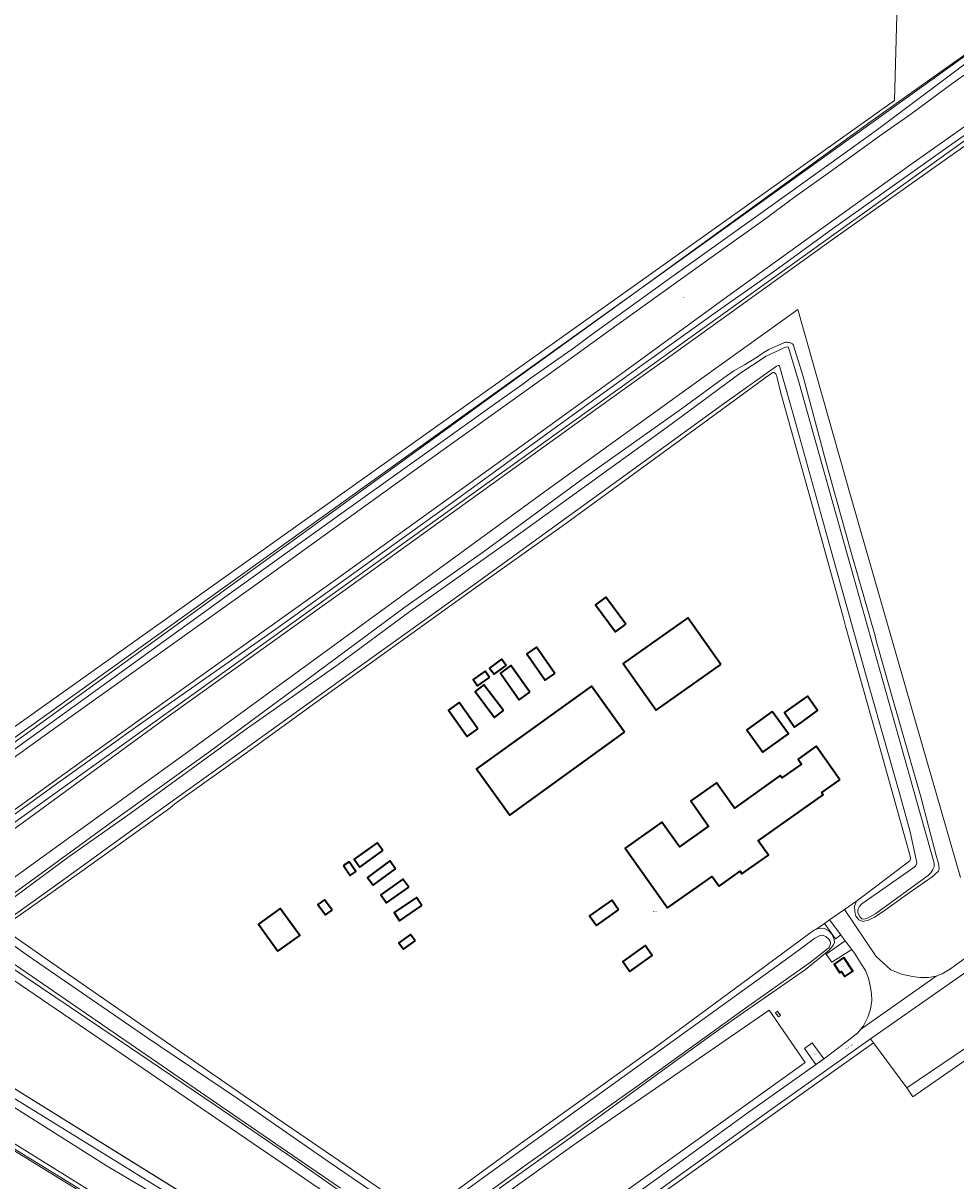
# Model space of a CAD drawing. Header units: metres. Extents: x 250001 to 257773, y 598992 to 609118.
# Tile 457 of 656: x 253388 to 253723, y 603712 to 604127. Entities that reach past the tile are written whole.
import ezdxf
from ezdxf.enums import TextEntityAlignment as Align
from ezdxf.lldxf.tags import DXFTag

# ---------------------------------------------------------------- set-up
doc = ezdxf.new("R2010")
doc.units = ezdxf.units.M
for name, color, linetype, lineweight in [('B-WE-GR-BOS_LOOF-GV', 252, 'Continuous', 13), ('B-WE-GR-BOUWLAND-GV', 252, 'Continuous', 13), ('B-WE-GR-GRAS-GV', 252, 'Continuous', 13), ('B-WE-GR-GROENVOORZIENING-GV', 252, 'Continuous', 18), ('B-WE-KG-GRENS_PERCEEL-G', 150, 'KG-PERCEEL', 18), ('B-WE-KG-GRENS_PERCEEL-S', 150, 'Continuous', 25), ('B-WE-OG-BEBOUWING-GV', 1, 'Continuous', 35), ('B-WE-OG-BEBOUWING-T18', 7, 'Continuous', 18), ('B-WE-OG-TERREIN_ERF-GV', 7, 'Continuous', 18), ('B-WE-OG-TOPOGRAFIE-T18', 2, 'Continuous', 18), ('B-WE-OG-WATER-GV', 252, 'Continuous', 18), ('B-WE-OG-WATER_SLOOT-GV', 252, 'Continuous', 18), ('B-WE-OG-WEG-GV', 252, 'Continuous', 18), ('B-WE-VH-ONVERHARD-GV', 252, 'Continuous', 18), ('B-WE-VH-VERHARDING_BETONSTRAATSTEEN-GV', 252, 'Continuous', 18), ('B-WE-VH-VERHARDING_GESLOTEN-GV', 252, 'Continuous', 18), ('B-WE-VH-VERHARDING_OPEN-GV', 252, 'Continuous', 18), ('B-WE-VH-VERHARDING_TEGEL-GV', 252, 'Continuous', 18), ('X-XX-AL-REFERENTIE-G', 7, 'Continuous', 18)]:
    doc.layers.add(name, color=color, linetype=linetype, lineweight=lineweight)
doc.styles.add('NLCS-ISO', font='NLCS-ISO.ttf')
doc.styles.add('NLCS-ISO-ANNOTATIEF-T18', font='NLCS-ISO.ttf', dxfattribs={"height": 1.8})
doc.styles.get("Standard").update_dxf_attribs({"font": 'NLCS-ISO.ttf'})
tags = doc.linetypes.add('KG-PERCEEL', pattern='A,5.5,-2,["P",Standard,S=1.8,R=0,X=-0.5,Y=-0.9],-2,5.5,-2,[5,NLCS.SHX,S=0.75,R=0,X=0,Y=0],-2', length=19).pattern_tags.tags
tags[6] = DXFTag(74, 10)

# ---------------------------------------------------------------- blocks, each defined once
blk = doc.blocks.new('SKG-PERCEELNUMMER-SO')
at = {"style": 'NLCS-ISO', "oblique": 10, "flags": 1}
blk.add_attdef('GEMEENTECODE', text='', height=1.8, dxfattribs=at).set_placement((0, 2.6), align=Align.MIDDLE_CENTER)
at = {"style": 'NLCS-ISO', "oblique": 10}
blk.add_attdef('SECTIE', text='', height=1.8, dxfattribs=at).set_placement((-0.5, 0), align=Align.MIDDLE_RIGHT)
blk.add_attdef('PERCEELNUMMER', text='', height=1.8, dxfattribs=at).set_placement((0.5, 0), align=Align.MIDDLE_LEFT)
blk = doc.blocks.new('BS2021-132-Xref-KAD-20210617')
at = {"layer": 'B-WE-KG-GRENS_PERCEEL-G', "flags": 128}
for points in [[(253712.534, 604507.482), (253701.448, 604099.702), (253286.577, 603804.627), (253149.143, 603889.321), (253101.89, 603925.843)], [(253767.923, 604145.357), (253291.644, 603803.789)], [(253753.404, 604104.425), (253325.81, 603797.773)], [(253278.504, 603793.751), (253274.64, 603790.978), (253430.424, 603695.138)], [(253651.336, 603580.952), (253532.602, 603654.261), (253515.204, 603663.93), (253326.364, 603781.15)]]:
    blk.add_lwpolyline(points, dxfattribs=at)
for points in [[(253658.627, 603771.957), (253659.347, 603772.515), (253660.46, 603770.943), (253659.746, 603770.416)], [(253669.043, 603759.068), (253671.8, 603761.111), (253676.03, 603755.385), (253673.179, 603753.365)]]:
    blk.add_lwpolyline(points, close=True, dxfattribs=at)
at = {"layer": 'B-WE-KG-GRENS_PERCEEL-S', "xscale": 0.2, "yscale": 0.2, "zscale": 0.2}
for p, values in [((253625.205, 604028.915), {'PERCEELNUMMER': '124', 'SECTIE': 'M'}), ((253615.091, 603808.309), {'PERCEELNUMMER': '281', 'SECTIE': 'M'}), ((253659.543, 603771.462), {'PERCEELNUMMER': '209', 'SECTIE': 'M'}), ((253672.522, 603757.225), {'PERCEELNUMMER': '280', 'SECTIE': 'M'})]:
    blk.add_blockref('SKG-PERCEELNUMMER-SO', p, dxfattribs=at).add_auto_attribs(values)
blk = doc.blocks.new('BS2021-132-Xref-BGT-GRIJS-20210617-aangepast')
at = {"layer": 'B-WE-GR-BOS_LOOF-GV', "flags": 128}
for points in [[(253727.89, 604084.27), (253679.1, 604049.73), (253621.49, 604008.36), (253609.87, 604000), (253586.56, 603983.23), (253512.01, 603929.59), (253437.89, 603876.52), (253389.28, 603841.01), (253318.46, 603789.95)], [(253326.364, 603781.15), (253501.605, 603672.372)], [(253550.17, 603668.69), (253669.31, 603754.1), (253656.39, 603772.82), (253587.07, 603725.06), (253543.57, 603693.91)], [(253521.36, 603690.64), (253446.91, 603741.4), (253358.63, 603801.52), (253447.9, 603865.93), (253575.64, 603959.11), (253632.43, 604000), (253654.02, 604015.54), (253666.69, 604024.65), (253673.65, 604000), (253685.59, 603957.73), (253707.94, 603880.31), (253725.2, 603820.48)]]:
    blk.add_lwpolyline(points, dxfattribs=at)
at = {"layer": 'B-WE-GR-BOUWLAND-GV', "flags": 128}
for points in [[(253371.753, 603859.495), (253499.331, 603951.75), (253565.834, 604000), (253608.55, 604030.992), (253692.904, 604092.109), (253769.81, 604146.875)], [(253810.861, 603702.971), (253792.84, 603730.322), (253769.953, 603765.908), (253761.135, 603778.645), (253708.074, 603741.759), (253705.81, 603744.93), (253693.889, 603761.161), (253558.442, 603664.679)]]:
    blk.add_lwpolyline(points, dxfattribs=at)
at = {"layer": 'B-WE-GR-GRAS-GV', "flags": 128}
blk.add_lwpolyline([(253421.36, 603700.06), (253360.23, 603737.7)], dxfattribs=at)
at = {"layer": 'B-WE-GR-GROENVOORZIENING-GV', "flags": 128}
for points in [[(253373.216, 603858.023), (253454.15, 603916.4), (253461.64, 603921.84), (253501.12, 603950.17), (253559.33, 603991.77), (253567.458, 603997.542), (253570.92, 604000), (253586.4, 604010.99), (253592.2, 604015.26), (253621.37, 604036.34), (253644.04, 604052.46), (253664.71, 604067.27), (253694.784, 604088.964), (253697.69, 604091.06), (253752.56, 604132.16), (253769.773, 604144.87), (253769.81, 604146.875), (253692.904, 604092.109), (253608.55, 604030.992), (253565.834, 604000), (253499.331, 603951.75), (253371.753, 603859.495)], [(253734.48, 604092.69), (253722.9, 604084.6), (253679.18, 604053.62), (253658.38, 604038.47), (253635.76, 604022.51), (253614.21, 604007.15), (253611.01, 604004.8), (253604.35, 604000), (253599.7, 603996.65), (253580.5, 603982.8), (253542.69, 603955.43), (253508.87, 603931.04), (253478.79, 603909.54), (253435.65, 603879.29), (253430.46, 603875.7), (253399.37, 603853.43), (253366.01, 603829.43)], [(253365.04, 603753.48), (253423.78, 603717.3), (253434.17, 603710.88), (253464.51, 603692.37), (253486.59, 603679.04), (253492.02, 603675.63), (253495.89, 603672.97), (253499.53, 603670.39), (253500.09, 603669.867), (253501.605, 603672.372), (253326.364, 603781.15)], [(253318.46, 603789.95), (253389.28, 603841.01), (253437.89, 603876.52), (253512.01, 603929.59), (253586.56, 603983.23), (253609.87, 604000), (253621.49, 604008.36), (253679.1, 604049.73), (253727.89, 604084.27)], [(253543.57, 603693.91), (253587.07, 603725.06), (253656.39, 603772.82), (253669.31, 603754.1), (253550.17, 603668.69)], [(253596.46, 603698.3), (253619.87, 603715.05), (253648.85, 603736.13), (253675.93, 603755.31), (253684.4, 603761.72), (253688.26, 603764.73), (253690.26, 603767.21), (253691.86, 603770.35), (253692.81, 603773.18), (253693.33, 603776.29), (253693.19, 603778.85), (253692.74, 603781.62), (253692.05, 603784.3), (253690.98, 603787.07), (253689.47, 603789.48), (253687.05, 603793.35), (253686.054, 603794.667), (253678.97, 603790.153), (253676.845, 603792.974), (253676.577, 603793.329), (253669.392, 603787.443), (253647.219, 603772.06), (253635.47, 603763.791), (253616.769, 603750.257), (253585.225, 603727.186), (253559.319, 603708.79)], [(253515.065, 603698.854), (253485.9, 603719.16), (253457.32, 603738.74), (253426.48, 603759.58), (253400.1, 603777.44), (253378.29, 603792.01)], [(253385.1, 603814.95), (253418.26, 603839.07), (253421.07, 603841.12), (253455.05, 603865.51), (253489.78, 603891.18), (253525.48, 603917.66), (253553.68, 603937.54), (253589.58, 603963.94), (253624.92, 603988.95), (253640.14, 604000), (253643.707, 604002.591), (253647.543, 604004.687), (253648.886, 604005.555), (253650.231, 604006.418), (253651.58, 604007.278), (253652.931, 604008.133), (253654.285, 604008.984), (253655.641, 604009.832), (253656.263, 604010.218), (253661.885, 604012.739), (253662.128, 604012.783), (253662.374, 604012.812), (253662.62, 604012.825), (253662.868, 604012.822), (253663.114, 604012.803), (253663.359, 604012.768), (253663.6, 604012.717), (253663.839, 604012.651), (253664.072, 604012.57), (253664.299, 604012.473), (253664.52, 604012.362), (253664.733, 604012.238), (253664.938, 604012.099), (253665.036, 604012.023), (253668.44, 604000.93), (253668.69, 604000), (253676.79, 603970.02), (253685.84, 603937.25), (253694.43, 603907.35), (253695.01, 603905.25), (253700.27, 603886.64), (253710.89, 603849.47), (253716.38, 603828.41), (253717.22, 603825.57), (253717.52, 603823.74), (253717.2, 603822.77), (253714.98, 603820.8), (253706.75, 603815.01), (253697.31, 603808.37), (253694.22, 603806.25), (253692.04, 603805.17), (253690.06, 603804.76), (253688.62, 603805.27), (253687.54, 603806.64), (253687.12, 603808.27), (253687.06, 603810.21), (253687.8, 603812), (253683.473, 603809.006), (253694.85, 603792.14), (253700.08, 603787.41), (253703.92, 603785.83), (253707.84, 603784.96), (253710.52, 603784.6), (253713.63, 603784.58), (253716.43, 603785.03), (253718.61, 603785.95), (253721.57, 603787.76), (253727.31, 603791.93)], [(253725.2, 603820.48), (253707.94, 603880.31), (253685.59, 603957.73), (253673.65, 604000), (253666.69, 604024.65), (253654.02, 604015.54), (253632.43, 604000), (253575.64, 603959.11), (253447.9, 603865.93), (253358.63, 603801.52), (253446.91, 603741.4), (253521.36, 603690.64)]]:
    blk.add_lwpolyline(points, dxfattribs=at)
blk.add_lwpolyline([(253686.48, 603786.922), (253683.565, 603784.979), (253682.394, 603786.735), (253681.76, 603786.312), (253679.705, 603789.393), (253683.254, 603791.76)], close=True, dxfattribs=at)
at = {"layer": 'B-WE-OG-BEBOUWING-GV', "flags": 128}
for points in [[(253604.831, 603911.551), (253597.673, 603921.265), (253593.96, 603918.53), (253601.117, 603908.815)], [(253639.02, 603897.032), (253627.182, 603913.835), (253603.949, 603897.469), (253615.819, 603880.688)], [(253579.39, 603893.852), (253572.804, 603903.334), (253569.31, 603900.908), (253575.895, 603891.425)], [(253561.836, 603896.732), (253560.193, 603898.946), (253555.872, 603895.739), (253557.515, 603893.525)], [(253570.391, 603887.122), (253563.608, 603896.639), (253559.794, 603893.92), (253566.576, 603884.403)], [(253555.856, 603892.406), (253554.283, 603894.649), (253549.997, 603891.643), (253551.57, 603889.4)], [(253560.9, 603880.48), (253553.858, 603889.722), (253550.691, 603887.309), (253557.732, 603878.066)], [(253604.45, 603872.726), (253592.523, 603889.288), (253551.202, 603859.532), (253563.181, 603842.899)], [(253664.563, 603881.678), (253661.896, 603879.81), (253665.545, 603874.575), (253668.224, 603876.451), (253673.757, 603880.468), (253670.126, 603885.652)], [(253551.661, 603873.892), (253544.958, 603883.4), (253541.11, 603880.688), (253547.812, 603871.179)], [(253657.494, 603880.22), (253648.322, 603873.616), (253654.146, 603865.528), (253663.318, 603872.132)], [(253681.762, 603855.615), (253673.236, 603867.655), (253666.756, 603863.066), (253668.01, 603861.295), (253661.003, 603856.333), (253660.403, 603857.181), (253643.883, 603845.484), (253637.44, 603854.584), (253628.193, 603848.037), (253634.636, 603838.937), (253624.124, 603831.494), (253617.814, 603840.406), (253604.696, 603831.119), (253619.906, 603809.636), (253635.877, 603820.944), (253638.365, 603817.431), (253645.976, 603822.82), (253646.629, 603821.899), (253656.093, 603828.6), (253652.452, 603833.742), (253675.81, 603850.28), (253675.282, 603851.026)], [(253517.531, 603830.191), (253515.482, 603833.034), (253507.27, 603827.117), (253509.319, 603824.274)], [(253503.411, 603824.789), (253505.795, 603821.258), (253507.906, 603822.683), (253505.523, 603826.214)], [(253522.164, 603823.698), (253520.135, 603826.48), (253512.019, 603820.56), (253514.048, 603817.778)], [(253526.855, 603817.005), (253524.809, 603819.922), (253516.795, 603814.3), (253518.841, 603811.383)], [(253479.872, 603794.032), (253487.725, 603799.707), (253480.717, 603809.405), (253472.864, 603803.73)], [(253499.3, 603808.77), (253496.622, 603812.529), (253494.255, 603810.843), (253496.933, 603807.084)], [(253531.623, 603810.496), (253529.658, 603813.379), (253521.61, 603807.892), (253523.575, 603805.009)], [(253602.289, 603808.951), (253599.828, 603812.411), (253591.87, 603806.752), (253594.331, 603803.292)], [(253529.134, 603797.747), (253527.512, 603800.056), (253523.321, 603797.112), (253524.943, 603794.803)], [(253606.358, 603786.807), (253614.382, 603792.548), (253611.809, 603796.144), (253603.785, 603790.403)], [(253683.254, 603791.76), (253679.705, 603789.393), (253681.76, 603786.312), (253682.394, 603786.735), (253683.565, 603784.979), (253686.48, 603786.922)]]:
    blk.add_lwpolyline(points, close=True, dxfattribs=at)
at = {"layer": 'B-WE-OG-TERREIN_ERF-GV', "flags": 128}
for points in [[(253381.49, 603801.87), (253401.71, 603787.69), (253433.28, 603765.96), (253467.75, 603742.11), (253504.39, 603717.04), (253527.87, 603700.87)], [(253535.22, 603701.61), (253566.86, 603724.81), (253595.03, 603744.92), (253613.25, 603757.96), (253614.57, 603758.85), (253646.53, 603782.4), (253670.52, 603800.15), (253672.59, 603801.58), (253673.135, 603801.85), (253676.233, 603803.994), (253678.058, 603805.257), (253683.473, 603809.006), (253687.8, 603812), (253694.09, 603816.86), (253705.56, 603825.47), (253706.92, 603826.55), (253707.2, 603827.18), (253707.05, 603828.15), (253696.51, 603865.94), (253683.84, 603910.87), (253683.15, 603913.67), (253671.13, 603956.99), (253660.6, 603994.52), (253659.24, 604000), (253659.11, 604000.51), (253658.73, 604001.44), (253658.22, 604001.95), (253657.76, 604001.95), (253654.96, 604000), (253652.18, 603998.06), (253621.43, 603975.44), (253583.74, 603947.91), (253548.47, 603922.87), (253517.34, 603900.56), (253493.51, 603883.39), (253469.08, 603865.67), (253442.87, 603846.99), (253441.07, 603845.41), (253408.61, 603822.17), (253382.63, 603803.88)]]:
    blk.add_lwpolyline(points, dxfattribs=at)
for points in [[(253597.673, 603921.265), (253604.831, 603911.551), (253601.117, 603908.815), (253593.96, 603918.53)], [(253627.182, 603913.835), (253639.02, 603897.032), (253615.819, 603880.688), (253603.949, 603897.469)], [(253569.31, 603900.908), (253572.804, 603903.334), (253579.39, 603893.852), (253575.895, 603891.425)], [(253557.515, 603893.525), (253555.872, 603895.739), (253560.193, 603898.946), (253561.836, 603896.732)], [(253563.608, 603896.639), (253570.391, 603887.122), (253566.576, 603884.403), (253559.794, 603893.92)], [(253554.283, 603894.649), (253555.856, 603892.406), (253551.57, 603889.4), (253549.997, 603891.643)], [(253560.9, 603880.48), (253557.732, 603878.066), (253550.691, 603887.309), (253553.858, 603889.722)], [(253563.181, 603842.899), (253551.202, 603859.532), (253592.523, 603889.288), (253604.45, 603872.726)], [(253664.563, 603881.678), (253670.126, 603885.652), (253673.757, 603880.468), (253668.224, 603876.451), (253665.545, 603874.575), (253661.896, 603879.81)], [(253544.958, 603883.4), (253551.661, 603873.892), (253547.812, 603871.179), (253541.11, 603880.688)], [(253657.494, 603880.22), (253663.318, 603872.132), (253654.146, 603865.528), (253648.322, 603873.616)], [(253681.762, 603855.615), (253675.282, 603851.026), (253675.81, 603850.28), (253652.452, 603833.742), (253656.093, 603828.6), (253646.629, 603821.899), (253645.976, 603822.82), (253638.365, 603817.431), (253635.877, 603820.944), (253619.906, 603809.636), (253604.696, 603831.119), (253617.814, 603840.406), (253624.124, 603831.494), (253634.636, 603838.937), (253628.193, 603848.037), (253637.44, 603854.584), (253643.883, 603845.484), (253660.403, 603857.181), (253661.003, 603856.333), (253668.01, 603861.295), (253666.756, 603863.066), (253673.236, 603867.655)], [(253517.531, 603830.191), (253509.319, 603824.274), (253507.27, 603827.117), (253515.482, 603833.034)], [(253503.411, 603824.789), (253505.523, 603826.214), (253507.906, 603822.683), (253505.795, 603821.258)], [(253522.164, 603823.698), (253514.048, 603817.778), (253512.019, 603820.56), (253520.135, 603826.48)], [(253516.795, 603814.3), (253524.809, 603819.922), (253526.855, 603817.005), (253518.841, 603811.383)], [(253479.872, 603794.032), (253472.864, 603803.73), (253480.717, 603809.405), (253487.725, 603799.707)], [(253496.622, 603812.529), (253499.3, 603808.77), (253496.933, 603807.084), (253494.255, 603810.843)], [(253523.575, 603805.009), (253521.61, 603807.892), (253529.658, 603813.379), (253531.623, 603810.496)], [(253591.87, 603806.752), (253599.828, 603812.411), (253602.289, 603808.951), (253594.331, 603803.292)], [(253523.321, 603797.112), (253527.512, 603800.056), (253529.134, 603797.747), (253524.943, 603794.803)], [(253606.358, 603786.807), (253603.785, 603790.403), (253611.809, 603796.144), (253614.382, 603792.548)]]:
    blk.add_lwpolyline(points, close=True, dxfattribs=at)
at = {"layer": 'B-WE-OG-WATER-GV', "flags": 128}
for points in [[(253754.654, 604128.885), (253736.793, 604116.071), (253722.483, 604106.042), (253707.25, 604094.838), (253696.188, 604087.038), (253680.072, 604075.377), (253664.686, 604064.325), (253655.197, 604057.335), (253637.234, 604044.51), (253616.531, 604029.67), (253598.669, 604016.855), (253578.726, 604002.44), (253528.726, 603966.669), (253472.566, 603926.2), (253399.723, 603874.13), (253323.57, 603819.399)], [(253377.987, 603729.258), (253424.786, 603700.267), (253483.808, 603664.013), (253492.682, 603658.777), (253495.987, 603657.331), (253505.85, 603654.543), (253506.464, 603654.483), (253506.972, 603654.63), (253507.662, 603655.604), (253508.005, 603656.265), (253508.079, 603656.769), (253508.037, 603657.156), (253507.603, 603658.083), (253497.372, 603668.19), (253477.664, 603681.359), (253449.556, 603698.451), (253418.533, 603716.76), (253393.729, 603732.522), (253362.073, 603752.376)], [(253370.914, 603834.655), (253413.632, 603865.292), (253452.345, 603893.07), (253500.496, 603927.47), (253567.673, 603975.775), (253604.381, 604002.335), (253641.54, 604029.414), (253671.968, 604051.313), (253707.271, 604076.735), (253738.624, 604098.885), (253749.916, 604106.736), (253753.48, 604108.752), (253757.701, 604109.191), (253782.398, 604105.516), (253786.909, 604103.998), (253788.929, 604102.232), (253783.211, 604154.337)], [(253370.919, 603799.009), (253389.602, 603786.234), (253459.655, 603738.093), (253502.349, 603708.915)], [(253534.56, 603692.262), (253569.148, 603717.391), (253608.788, 603745.486), (253647.865, 603773.634), (253671.211, 603790.054), (253677.91, 603795.318), (253678.48, 603796.639), (253678.418, 603797.104), (253678.337, 603797.626), (253677.788, 603798.377), (253676.735, 603799.337), (253676.152, 603799.546), (253675.394, 603799.792), (253674.447, 603799.59), (253672.808, 603798.705), (253664.412, 603792.459), (253619.691, 603760.295), (253590.206, 603738.964), (253555.558, 603714.028), (253531.716, 603696.694)], [(253529.505, 603696.948), (253498.673, 603718.009), (253465.676, 603740.892), (253432.295, 603763.385), (253390.145, 603792.414), (253378.145, 603800.841)], [(253378.231, 603802.217), (253402.076, 603819.163), (253429.039, 603838.691), (253439.709, 603846.37), (253471.468, 603869.113), (253504.864, 603893.226), (253550.761, 603926.02), (253600.199, 603961.786), (253639.525, 603990.382), (253659.055, 604004.272), (253659.616, 604004.47), (253659.887, 604004.433), (253660.149, 604004.203), (253660.24, 604003.855), (253666.101, 603983.156), (253678.666, 603937.949), (253692.504, 603888.704), (253703.267, 603850.824), (253707.058, 603836.965), (253709.39, 603826.408), (253709.396, 603825.691), (253709.073, 603824.894), (253708.362, 603824.114), (253689.735, 603811.103), (253688.679, 603809.971), (253688.393, 603809.31), (253688.301, 603808.709), (253688.269, 603807.953), (253688.586, 603807.064), (253689.134, 603806.294), (253689.682, 603805.64), (253690.4, 603805.51), (253691.501, 603805.79), (253694.684, 603807.539), (253713.48, 603821.23), (253714.479, 603822.168), (253715.264, 603823.375), (253715.644, 603824.308), (253715.691, 603825.722), (253706.959, 603856.645), (253686.444, 603929.469), (253667.163, 603998.099), (253663.341, 604010.911), (253663.286, 604011.074), (253662.82, 604011.128), (253661.911, 604010.946), (253660.194, 604010.119), (253655.273, 604007.813), (253645.831, 604001.655), (253619.797, 603982.29), (253592.198, 603962.427), (253567.161, 603944.348), (253527.31, 603916.058), (253500.985, 603896.728), (253468.952, 603874.215), (253427.162, 603843.779), (253404.798, 603828.045), (253376.106, 603806.876)]]:
    blk.add_lwpolyline(points, dxfattribs=at)
at = {"layer": 'B-WE-OG-WATER_SLOOT-GV', "flags": 128}
for points in [[(253752.56, 604132.16), (253697.69, 604091.06), (253694.784, 604088.964), (253664.71, 604067.27), (253644.04, 604052.46), (253621.37, 604036.34), (253592.2, 604015.26), (253586.4, 604010.99), (253570.92, 604000), (253567.458, 603997.542), (253559.33, 603991.77), (253501.12, 603950.17), (253461.64, 603921.84), (253454.15, 603916.4), (253373.216, 603858.023)], [(253360.23, 603737.7), (253421.36, 603700.06)], [(253434.17, 603710.88), (253423.78, 603717.3), (253365.04, 603753.48)], [(253366.01, 603829.43), (253399.37, 603853.43), (253430.46, 603875.7), (253435.65, 603879.29), (253478.79, 603909.54), (253508.87, 603931.04), (253542.69, 603955.43), (253580.5, 603982.8), (253599.7, 603996.65), (253604.35, 604000), (253611.01, 604004.8), (253614.21, 604007.15), (253635.76, 604022.51), (253658.38, 604038.47), (253679.18, 604053.62), (253722.9, 604084.6), (253734.48, 604092.69)], [(253738.624, 604098.885), (253707.271, 604076.735), (253671.968, 604051.313), (253641.54, 604029.414), (253604.381, 604002.335), (253567.673, 603975.775), (253500.496, 603927.47), (253452.345, 603893.07), (253413.632, 603865.292), (253370.914, 603834.655)], [(253362.073, 603752.376), (253393.729, 603732.522), (253418.533, 603716.76), (253449.556, 603698.451), (253477.664, 603681.359), (253497.372, 603668.19), (253507.603, 603658.083), (253508.037, 603657.156), (253508.079, 603656.769), (253508.005, 603656.265), (253507.662, 603655.604), (253506.972, 603654.63), (253506.464, 603654.483), (253505.85, 603654.543), (253495.987, 603657.331), (253492.682, 603658.777), (253483.808, 603664.013), (253424.786, 603700.267), (253377.987, 603729.258)], [(253323.57, 603819.399), (253399.723, 603874.13), (253472.566, 603926.2), (253528.726, 603966.669), (253578.726, 604002.44), (253598.669, 604016.855), (253616.531, 604029.67), (253637.234, 604044.51), (253655.197, 604057.335), (253664.686, 604064.325), (253680.072, 604075.377), (253696.188, 604087.038), (253707.25, 604094.838), (253722.483, 604106.042), (253736.793, 604116.071), (253754.654, 604128.885)], [(253378.29, 603792.01), (253400.1, 603777.44), (253426.48, 603759.58), (253457.32, 603738.74), (253485.9, 603719.16), (253515.065, 603698.854)], [(253559.319, 603708.79), (253585.225, 603727.186), (253616.769, 603750.257), (253635.47, 603763.791), (253647.219, 603772.06), (253669.392, 603787.443), (253676.577, 603793.329), (253677.917, 603794.427), (253679.509, 603796.357), (253679.812, 603797.212), (253679.745, 603798.296), (253679.04, 603799.99), (253677.84, 603801.4), (253676.25, 603802.15), (253674.97, 603802.35), (253673.68, 603802.12), (253672.59, 603801.58), (253670.52, 603800.15), (253646.53, 603782.4), (253614.57, 603758.85), (253613.25, 603757.96), (253595.03, 603744.92), (253566.86, 603724.81), (253535.22, 603701.61)], [(253527.87, 603700.87), (253504.39, 603717.04), (253467.75, 603742.11), (253433.28, 603765.96), (253401.71, 603787.69), (253381.49, 603801.87)], [(253382.63, 603803.88), (253408.61, 603822.17), (253441.07, 603845.41), (253442.87, 603846.99), (253469.08, 603865.67), (253493.51, 603883.39), (253517.34, 603900.56), (253548.47, 603922.87), (253583.74, 603947.91), (253621.43, 603975.44), (253652.18, 603998.06), (253654.96, 604000), (253657.76, 604001.95), (253658.22, 604001.95), (253658.73, 604001.44), (253659.11, 604000.51), (253659.24, 604000), (253660.6, 603994.52), (253671.13, 603956.99), (253683.15, 603913.67), (253683.84, 603910.87), (253696.51, 603865.94), (253707.05, 603828.15), (253707.2, 603827.18), (253706.92, 603826.55), (253705.56, 603825.47), (253694.09, 603816.86), (253687.8, 603812), (253687.06, 603810.21), (253687.12, 603808.27), (253687.54, 603806.64), (253688.62, 603805.27), (253690.06, 603804.76), (253692.04, 603805.17), (253694.22, 603806.25), (253697.31, 603808.37), (253706.75, 603815.01), (253714.98, 603820.8), (253717.2, 603822.77), (253717.52, 603823.74), (253717.22, 603825.57), (253716.38, 603828.41), (253710.89, 603849.47), (253700.27, 603886.64), (253695.01, 603905.25), (253694.43, 603907.35), (253685.84, 603937.25), (253676.79, 603970.02), (253668.69, 604000), (253668.44, 604000.93), (253665.036, 604012.023), (253664.938, 604012.099), (253664.733, 604012.238), (253664.52, 604012.362), (253664.299, 604012.473), (253664.072, 604012.57), (253663.839, 604012.651), (253663.6, 604012.717), (253663.359, 604012.768), (253663.114, 604012.803), (253662.868, 604012.822), (253662.62, 604012.825), (253662.374, 604012.812), (253662.128, 604012.783), (253661.885, 604012.739), (253656.263, 604010.218), (253655.641, 604009.832), (253654.285, 604008.984), (253652.931, 604008.133), (253651.58, 604007.278), (253650.231, 604006.418), (253648.886, 604005.555), (253647.543, 604004.687), (253643.707, 604002.591), (253640.14, 604000), (253624.92, 603988.95), (253589.58, 603963.94), (253553.68, 603937.54), (253525.48, 603917.66), (253489.78, 603891.18), (253455.05, 603865.51), (253421.07, 603841.12), (253418.26, 603839.07), (253385.1, 603814.95)], [(253378.145, 603800.841), (253390.145, 603792.414), (253432.295, 603763.385), (253465.676, 603740.892), (253498.673, 603718.009), (253529.505, 603696.948)], [(253531.716, 603696.694), (253555.558, 603714.028), (253590.206, 603738.964), (253619.691, 603760.295), (253664.412, 603792.459), (253672.808, 603798.705), (253674.447, 603799.59), (253675.394, 603799.792), (253676.152, 603799.546), (253676.735, 603799.337), (253677.788, 603798.377), (253678.337, 603797.626), (253678.418, 603797.104), (253678.48, 603796.639), (253677.91, 603795.318), (253671.211, 603790.054), (253647.865, 603773.634), (253608.788, 603745.486), (253569.148, 603717.391), (253534.56, 603692.262)], [(253502.349, 603708.915), (253459.655, 603738.093), (253389.602, 603786.234), (253370.919, 603799.009)], [(253376.106, 603806.876), (253404.798, 603828.045), (253427.162, 603843.779), (253468.952, 603874.215), (253500.985, 603896.728), (253527.31, 603916.058), (253567.161, 603944.348), (253592.198, 603962.427), (253619.797, 603982.29), (253645.831, 604001.655), (253655.273, 604007.813), (253660.194, 604010.119), (253661.911, 604010.946), (253662.82, 604011.128), (253663.286, 604011.074), (253663.341, 604010.911), (253667.163, 603998.099), (253686.444, 603929.469), (253706.959, 603856.645), (253715.691, 603825.722), (253715.644, 603824.308), (253715.264, 603823.375), (253714.479, 603822.168), (253713.48, 603821.23), (253694.684, 603807.539), (253691.501, 603805.79), (253690.4, 603805.51), (253689.682, 603805.64), (253689.134, 603806.294), (253688.586, 603807.064), (253688.269, 603807.953), (253688.301, 603808.709), (253688.393, 603809.31), (253688.679, 603809.971), (253689.735, 603811.103), (253708.362, 603824.114), (253709.073, 603824.894), (253709.396, 603825.691), (253709.39, 603826.408), (253707.058, 603836.965), (253703.267, 603850.824), (253692.504, 603888.704), (253678.666, 603937.949), (253666.101, 603983.156), (253660.24, 604003.855), (253660.149, 604004.203), (253659.887, 604004.433), (253659.616, 604004.47), (253659.055, 604004.272), (253639.525, 603990.382), (253600.199, 603961.786), (253550.761, 603926.02), (253504.864, 603893.226), (253471.468, 603869.113), (253439.709, 603846.37), (253429.039, 603838.691), (253402.076, 603819.163), (253378.231, 603802.217)]]:
    blk.add_lwpolyline(points, dxfattribs=at)
at = {"layer": 'B-WE-OG-WEG-GV', "flags": 128}
blk.add_lwpolyline([(253558.442, 603664.679), (253693.889, 603761.161), (253692.832, 603762.6), (253657.61, 603737.48), (253625.23, 603714.33), (253581.37, 603682.6), (253557.69, 603665.85), (253550.91, 603661.34), (253545.29, 603658.22), (253539.26, 603655.53), (253533.949, 603653.429), (253531.7, 603652.54), (253522.86, 603649.51), (253519.211, 603648.198), (253515.348, 603646.726), (253525.164, 603640.429), (253524.982, 603643.468), (253527.363, 603645.638), (253530.115, 603647.278), (253532.423, 603646.954)], close=True, dxfattribs=at)
at = {"layer": 'B-WE-VH-ONVERHARD-GV', "flags": 128}
blk.add_lwpolyline([(253757.21, 603779.73), (253705.81, 603744.93), (253708.074, 603741.759), (253761.135, 603778.645)], dxfattribs=at)
at = {"layer": 'B-WE-VH-VERHARDING_BETONSTRAATSTEEN-GV', "flags": 128}
blk.add_lwpolyline([(253676.845, 603792.974), (253678.97, 603790.153), (253686.054, 603794.667), (253683.701, 603797.778)], close=True, dxfattribs=at)
at = {"layer": 'B-WE-VH-VERHARDING_GESLOTEN-GV', "flags": 128}
blk.add_lwpolyline([(253581.37, 603682.6), (253625.23, 603714.33), (253657.61, 603737.48), (253692.832, 603762.6), (253743.74, 603798.15), (253742.631, 603798.02), (253742.282, 603798.107), (253733.39, 603796.33), (253727.31, 603791.93), (253721.57, 603787.76), (253718.61, 603785.95), (253716.43, 603785.03), (253689.26, 603765.97), (253688.26, 603764.73), (253684.4, 603761.72), (253675.93, 603755.31), (253648.85, 603736.13), (253619.87, 603715.05), (253596.46, 603698.3)], dxfattribs=at)
at = {"layer": 'B-WE-VH-VERHARDING_OPEN-GV', "flags": 128}
for points in [[(253686.054, 603794.667), (253687.05, 603793.35), (253689.47, 603789.48), (253690.98, 603787.07), (253692.05, 603784.3), (253692.74, 603781.62), (253693.19, 603778.85), (253693.33, 603776.29), (253692.81, 603773.18), (253691.86, 603770.35), (253690.26, 603767.21), (253689.26, 603765.97), (253716.43, 603785.03), (253713.63, 603784.58), (253710.52, 603784.6), (253707.84, 603784.96), (253703.92, 603785.83), (253700.08, 603787.41), (253694.85, 603792.14), (253683.473, 603809.006), (253678.058, 603805.257), (253682.102, 603799.892), (253682.3, 603799.63), (253683.701, 603797.778)], [(253676.845, 603792.974), (253683.701, 603797.778), (253682.3, 603799.63), (253682.102, 603799.892), (253680.26, 603798.534), (253676.233, 603803.994), (253673.135, 603801.85), (253673.68, 603802.12), (253674.97, 603802.35), (253676.25, 603802.15), (253677.84, 603801.4), (253679.04, 603799.99), (253679.745, 603798.296), (253679.812, 603797.212), (253679.509, 603796.357), (253677.917, 603794.427), (253676.577, 603793.329)], [(253757.21, 603779.73), (253744.47, 603796.86), (253743.74, 603798.15), (253692.832, 603762.6), (253693.889, 603761.161), (253705.81, 603744.93)]]:
    blk.add_lwpolyline(points, close=True, dxfattribs=at)
at = {"layer": 'B-WE-VH-VERHARDING_TEGEL-GV', "flags": 128}
blk.add_lwpolyline([(253678.058, 603805.257), (253676.233, 603803.994), (253680.26, 603798.534), (253682.102, 603799.892)], close=True, dxfattribs=at)
at = {"layer": 'B-WE-OG-BEBOUWING-T18', "style": 'NLCS-ISO-ANNOTATIEF-T18'}
for s, rotation, p in [('1', 35.3, (253647.522, 603826.13)), ('1a', 303.8, (253683.093, 603788.67))]:
    blk.add_text(s, height=0.36, rotation=rotation, dxfattribs=at).set_placement(p, align=Align.MIDDLE)
at = {"layer": 'B-WE-OG-TOPOGRAFIE-T18', "style": 'NLCS-ISO-ANNOTATIEF-T18'}
blk.add_text('Vierhuizerweg', height=0.36, rotation=36.3, dxfattribs=at).set_placement((253684.911, 603759.507), align=Align.MIDDLE)

msp = doc.modelspace()

# ---------------------------------------------------------------- block references
at = {"layer": 'X-XX-AL-REFERENTIE-G'}
for name in ['BS2021-132-Xref-BGT-GRIJS-20210617-aangepast', 'BS2021-132-Xref-KAD-20210617']:
    msp.add_blockref(name, (0, 0), dxfattribs=at)

doc.saveas('drawing.dxf')
